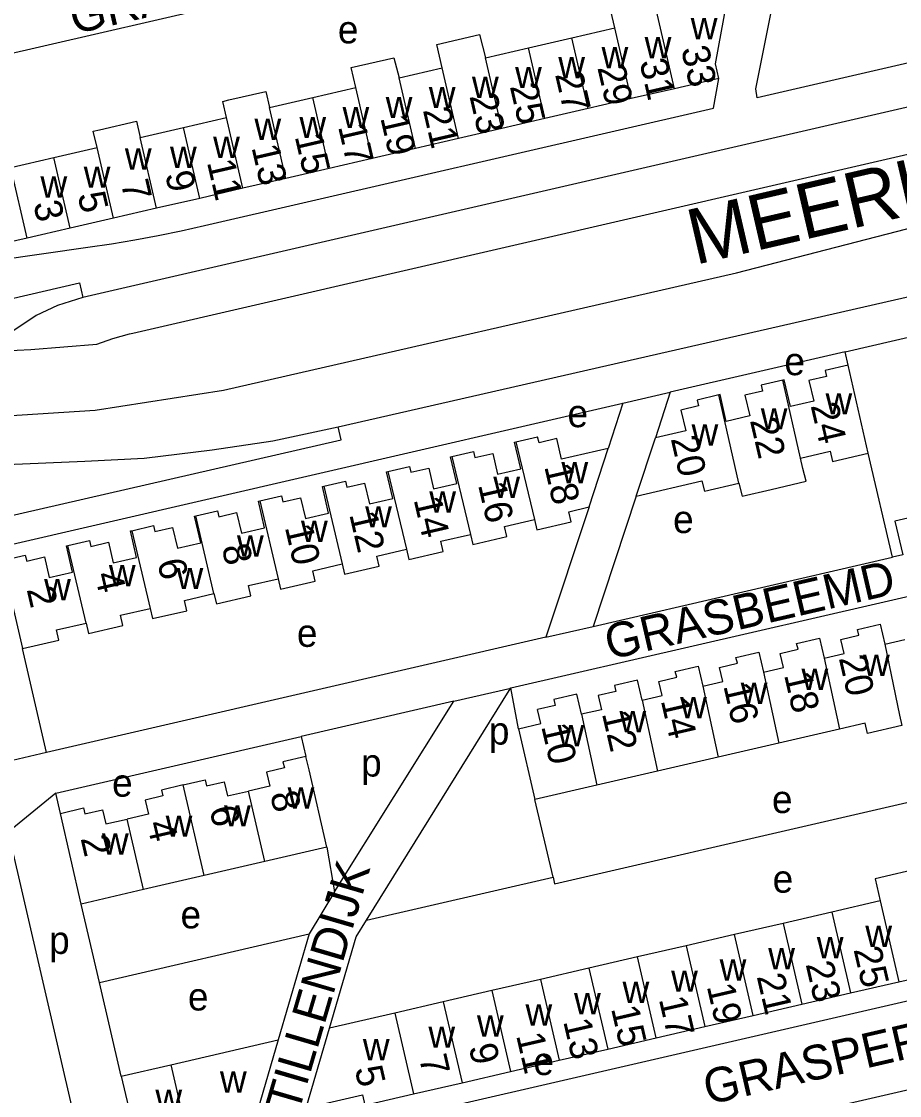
# Model space of a CAD drawing. Extents: x 155696 to 157795, y 382328 to 384028.
# Drawn here: x 156687.3 to 156814.2, y 382820.6 to 382975.8 of the extents above; entities that cross this region are included whole.
import ezdxf

# ---------------------------------------------------------------- set-up
doc = ezdxf.new("R2010")
doc.units = 0
for name, color, linetype in [('BLT_Basislijn', 7, 'Continuous'), ('BLT_Bebouwing', 7, 'Continuous'), ('BLT_Centroide', 7, 'Continuous'), ('BLT_Huisnummer', 7, 'Continuous'), ('BLT_Huisnummer_ tussenligend', 7, 'Continuous'), ('BLT_Onderverdeling_panden', 7, 'Continuous'), ('BLT_Straatnaam', 7, 'Continuous'), ('BLT_Straatnaam_hoofdweg', 7, 'Continuous')]:
    doc.layers.add(name, color=color, linetype=linetype)

msp = doc.modelspace()

# ---------------------------------------------------------------- linework, layer by layer
at = {"layer": 'BLT_Basislijn'}
for p, q in [((156775.25, 382991.84), (156668.54, 382967.19)), ((156713.77, 382946.33), (156787.32, 382963.31)), ((156681.72, 382941.04), (156696.95, 382943.2)), ((156774.25, 382920.68), (156781.08, 382922.26)), ((156763.13, 382886.81), (156769.96, 382888.39)), ((156737.19, 382845.92), (156758.07, 382879.49)), ((156749.8, 382877.57), (156758.07, 382879.48)), ((156690.95, 382870.14), (156686.05, 382869.01)), ((156698.62, 382836.93), (156728.93, 382843.96))]:
    msp.add_line(p, q, dxfattribs=at)
for points in [[(156968.02, 382998.69), (156832.11, 382967.3), (156696.2, 382935.91)], [(156841.69, 382975.88), (156793.67, 382964.78), (156793.48, 382966.1), (156798.86, 382993.08)], [(156698.21, 382929.18), (156700.55, 382930.03), (156702.94, 382930.69), (156703.41, 382930.8), (156832.52, 382960.62), (156944.08, 382986.39)], [(156685.17, 382918.82), (156697.98, 382919.63), (156716.52, 382922.55), (156790.69, 382939.51), (156849.95, 382954.84), (156952.66, 382978.67)], [(156787.32, 382963.31), (156788.11, 382967.6)], [(156733.08, 382917.23), (156832.93, 382940.04), (156920.54, 382960.27), (156923.15, 382960.88)], [(156696.95, 382943.2), (156700.34, 382943.71), (156703.71, 382944.28), (156707.08, 382944.9), (156710.43, 382945.59), (156713.77, 382946.33)], [(156670.57, 382932.24), (156695.7, 382938.05), (156696.2, 382935.91)], [(156696.2, 382935.91), (156692.53, 382934.77), (156689.46, 382933.32), (156686.09, 382931.07), (156682.72, 382928.14)], [(156806.36, 382928.1), (156824.89, 382932.38), (156830.62, 382907.53), (156813.57, 382903.6), (156814.7, 382898.72), (156813.22, 382898.38)], [(156682.72, 382928.14), (156688.69, 382928.4), (156698.21, 382929.18)], [(156806.36, 382928.1), (156781.08, 382922.26), (156778.95, 382915.64)], [(156806.81, 382926.17), (156806.36, 382928.1)], [(156684.09, 382899.86), (156774.25, 382920.68), (156772.14, 382914.09)], [(156657.82, 382901.48), (156658.2, 382901.02), (156658.61, 382900.62), (156659.13, 382900.26), (156659.69, 382899.99), (156660.26, 382899.83), (156660.87, 382899.73), (156661.52, 382899.75), (156662.09, 382899.85), (156669.14, 382901.45), (156671.59, 382901.16), (156733.52, 382915.34), (156733.08, 382917.23)], [(156679.53, 382911.57), (156696.47, 382912.27), (156705.06, 382912.73), (156714.89, 382913.9), (156723.67, 382915.23), (156733.08, 382917.23)], [(156813.22, 382898.38), (156809.71, 382913.43)], [(156776.18, 382907.22), (156769.96, 382888.39)], [(156769.36, 382905.65), (156763.13, 382886.81), (156690.95, 382870.14)], [(156758.07, 382879.49), (156837.1, 382897.74), (156837.74, 382894.78)], [(156769.96, 382888.39), (156813.22, 382898.38)], [(156690.95, 382870.14), (156687.5, 382885.18)], [(156759.16, 382873.6), (156758.07, 382879.49)], [(156749.8, 382877.57), (156727.76, 382872.48)], [(156732.55, 382849.99), (156749.8, 382877.57)], [(156692.3, 382864.29), (156727.76, 382872.48)], [(156727.76, 382872.48), (156728.43, 382869.56)], [(156764.15, 382852.15), (156764.38, 382851.17), (156843.63, 382869.48)], [(156692.3, 382864.29), (156685.39, 382858.66), (156697.34, 382806.95), (156697.62, 382806.01), (156698.04, 382805.06), (156698.45, 382804.46), (156699.06, 382803.73), (156699.75, 382803.17), (156700.66, 382802.62), (156701.5, 382802.31), (156702.53, 382802.08), (156703.57, 382802.05), (156704.6, 382802.2), (156706.55, 382802.6), (156705.13, 382808.75)], [(156692.97, 382861.36), (156692.3, 382864.29)], [(156764.15, 382852.15), (156761.52, 382863.37)], [(156731.46, 382856.46), (156732.55, 382849.99)], [(156737.19, 382845.92), (156764.15, 382852.15)], [(156732.55, 382849.99), (156728.93, 382843.96)], [(156698.62, 382836.93), (156695.97, 382848.25)], [(156849.35, 382845.14), (156850.03, 382842.22), (156727.01, 382813.81)], [(156731.84, 382830.32), (156735.71, 382843.53), (156737.19, 382845.92)], [(156728.93, 382843.96), (156724.43, 382828.61)], [(156701.76, 382823.37), (156698.62, 382836.93)], [(156782.34, 382813.76), (156852.78, 382830.03)]]:
    msp.add_lwpolyline(points, dxfattribs=at)
at = {"layer": 'BLT_Bebouwing'}
for p, q in [((156766.86, 382973.47), (156773.08, 382974.91)), ((156760.61, 382972.03), (156766.86, 382973.47)), ((156754.38, 382970.59), (156760.61, 382972.03)), ((156741.91, 382967.71), (156748.14, 382969.15)), ((156788.11, 382967.6), (156781.69, 382966.12)), ((156729.43, 382964.83), (156735.67, 382966.27)), ((156781.69, 382966.12), (156775.44, 382964.68)), ((156723.2, 382963.39), (156729.43, 382964.83)), ((156775.44, 382964.68), (156769.21, 382963.24)), ((156769.21, 382963.24), (156762.97, 382961.8)), ((156762.97, 382961.8), (156756.74, 382960.36)), ((156704.49, 382959.06), (156710.73, 382960.51)), ((156756.74, 382960.36), (156750.51, 382958.92)), ((156750.51, 382958.92), (156744.27, 382957.48)), ((156744.27, 382957.48), (156738.03, 382956.04)), ((156685.78, 382954.74), (156692.02, 382956.18)), ((156738.03, 382956.04), (156731.8, 382954.6)), ((156731.8, 382954.6), (156725.56, 382953.16)), ((156725.56, 382953.16), (156719.34, 382951.72)), ((156719.34, 382951.72), (156713.09, 382950.27)), ((156706.86, 382948.83), (156700.63, 382947.4)), ((156713.09, 382950.27), (156706.86, 382948.83)), ((156700.63, 382947.4), (156694.38, 382945.95)), ((156694.38, 382945.95), (156688.15, 382944.51)), ((156688.15, 382944.51), (156684.08, 382943.59)), ((156809.71, 382913.43), (156806.81, 382926.17)), ((156798.46, 382920.17), (156797.56, 382924.03)), ((156801.12, 382923.94), (156801.82, 382920.93)), ((156789.19, 382918.03), (156788.3, 382921.89)), ((156791.88, 382921.8), (156792.57, 382918.81)), ((156801.82, 382920.93), (156798.46, 382920.17)), ((156782.61, 382919.65), (156783.33, 382916.66)), ((156792.57, 382918.81), (156789.19, 382918.03)), ((156783.33, 382916.66), (156778.95, 382915.64)), ((156758.6, 382915.02), (156758.8, 382915.06)), ((156759.48, 382911.17), (156758.6, 382915.02)), ((156758.8, 382915.06), (156761.92, 382915.79)), ((156776.18, 382907.22), (156778.95, 382915.64)), ((156749.55, 382912.93), (156752.66, 382913.65)), ((156769.36, 382905.65), (156772.14, 382914.09)), ((156740.3, 382910.79), (156743.42, 382911.52)), ((156749.34, 382912.88), (156749.55, 382912.93)), ((156750.24, 382909.05), (156749.34, 382912.88)), ((156740.09, 382910.74), (156740.3, 382910.79)), ((156740.98, 382906.89), (156740.09, 382910.74)), ((156756.12, 382910.4), (156759.48, 382911.17)), ((156730.84, 382908.6), (156731.03, 382908.65)), ((156731.72, 382904.76), (156730.84, 382908.6)), ((156731.03, 382908.65), (156734.15, 382909.36)), ((156746.88, 382908.28), (156750.24, 382909.05)), ((156721.78, 382906.52), (156724.9, 382907.24)), ((156737.62, 382906.12), (156740.98, 382906.89)), ((156721.6, 382906.48), (156721.78, 382906.52)), ((156722.48, 382902.62), (156721.6, 382906.48)), ((156728.36, 382903.99), (156731.72, 382904.76)), ((156684.57, 382897.92), (156687.5, 382885.18)), ((156811.44, 382888.72), (156812.11, 382885.81)), ((156799.34, 382885.92), (156802.67, 382886.69)), ((156802.67, 382886.69), (156803.34, 382883.79)), ((156806.23, 382884.45), (156805.75, 382886.5)), ((156812.11, 382885.81), (156814.99, 382886.48)), ((156793.9, 382884.67), (156794.58, 382881.77)), ((156803.34, 382883.79), (156806.23, 382884.45)), ((156785.13, 382882.65), (156785.8, 382879.74)), ((156788.68, 382880.41), (156788.21, 382882.45)), ((156794.58, 382881.77), (156797.46, 382882.44)), ((156777.04, 382877.72), (156776.37, 382880.62)), ((156779.92, 382878.38), (156779.45, 382880.43)), ((156785.8, 382879.74), (156788.68, 382880.41)), ((156768.25, 382875.68), (156767.59, 382878.59)), ((156770.67, 382878.39), (156771.14, 382876.34)), ((156777.04, 382877.72), (156779.92, 382878.38)), ((156771.14, 382876.34), (156768.25, 382875.68)), ((156759.16, 382873.6), (156761.52, 382863.37)), ((156805.54, 382873.55), (156796.78, 382871.52)), ((156796.78, 382871.52), (156788.01, 382869.49)), ((156788.01, 382869.49), (156779.24, 382867.47)), ((156722.76, 382867.33), (156723.23, 382865.3)), ((156779.24, 382867.47), (156770.47, 382865.44)), ((156710.71, 382865.47), (156713.87, 382866.2)), ((156723.23, 382865.3), (156720.14, 382864.59)), ((156770.47, 382865.44), (156761.52, 382863.37)), ((156717.1, 382863.88), (156720.14, 382864.59)), ((156705.21, 382863.28), (156705.68, 382861.24)), ((156695.97, 382848.25), (156692.97, 382861.36)), ((156705.68, 382861.24), (156702.61, 382860.54)), ((156731.46, 382856.46), (156722.5, 382854.38)), ((156722.5, 382854.38), (156713.73, 382852.36)), ((156713.73, 382852.36), (156704.97, 382850.33)), ((156704.97, 382850.33), (156695.97, 382848.25)), ((156811.43, 382848.7), (156804.42, 382847.08)), ((156804.42, 382847.08), (156797.4, 382845.46)), ((156797.4, 382845.46), (156790.39, 382843.84)), ((156790.39, 382843.84), (156783.37, 382842.22)), ((156783.37, 382842.22), (156776.36, 382840.6)), ((156769.34, 382838.98), (156762.33, 382837.36)), ((156814.14, 382837.01), (156821.15, 382838.63)), ((156762.33, 382837.36), (156755.31, 382835.74)), ((156807.12, 382835.39), (156814.14, 382837.01)), ((156755.31, 382835.74), (156748.3, 382834.12)), ((156748.3, 382834.12), (156741.28, 382832.49)), ((156800.11, 382833.77), (156807.12, 382835.39)), ((156741.28, 382832.49), (156731.84, 382830.32)), ((156793.09, 382832.15), (156800.11, 382833.77)), ((156786.08, 382830.53), (156793.09, 382832.15)), ((156728.48, 382818.8), (156731.84, 382830.32)), ((156779.06, 382828.91), (156786.08, 382830.53)), ((156708.91, 382825.02), (156724.43, 382828.61)), ((156724.43, 382828.61), (156721.09, 382817.2)), ((156772.05, 382827.29), (156779.06, 382828.91)), ((156765.03, 382825.67), (156772.05, 382827.29)), ((156701.76, 382823.37), (156708.91, 382825.02)), ((156758.02, 382824.05), (156765.03, 382825.67)), ((156701.76, 382823.37), (156704.46, 382811.68)), ((156751, 382822.42), (156758.02, 382824.05)), ((156743.99, 382820.8), (156751, 382822.42))]:
    msp.add_line(p, q, dxfattribs=at)
for points in [[(156773.08, 382974.91), (156772.31, 382978.2), (156778.54, 382979.68), (156778.8, 382978.64)], [(156788.11, 382967.6), (156787.63, 382969.7), (156789.28, 382978.61)], [(156748.14, 382969.15), (156747.36, 382972.53), (156753.52, 382973.95), (156754.38, 382970.59)], [(156735.67, 382966.27), (156735, 382969.18), (156741.15, 382970.6), (156741.91, 382967.71)], [(156716.97, 382961.94), (156716.43, 382964.29), (156717.31, 382964.49)], [(156717.31, 382964.49), (156722.66, 382965.73), (156723.2, 382963.39)], [(156698.59, 382960.19), (156703.95, 382961.43), (156704.49, 382959.06)], [(156710.73, 382960.51), (156716.97, 382961.94)], [(156698.27, 382957.62), (156697.72, 382959.99), (156698.59, 382960.19)], [(156692.02, 382956.18), (156698.27, 382957.62)], [(156806.81, 382926.17), (156803.49, 382925.39), (156803.69, 382924.53), (156801.12, 382923.94)], [(156797.36, 382923.98), (156794.24, 382923.26), (156794.44, 382922.39), (156791.88, 382921.8)], [(156797.56, 382924.03), (156797.36, 382923.98)], [(156788.1, 382921.85), (156784.99, 382921.11), (156785.18, 382920.25), (156782.61, 382919.65)], [(156788.3, 382921.89), (156788.1, 382921.85)], [(156772.14, 382914.09), (156765.4, 382912.55), (156764.7, 382915.54), (156762.14, 382914.94), (156761.92, 382915.79)], [(156752.66, 382913.65), (156752.85, 382912.79), (156755.43, 382913.38), (156756.12, 382910.4)], [(156799.9, 382912.71), (156804.18, 382913.7), (156804.52, 382912.22), (156809.71, 382913.43)], [(156743.42, 382911.52), (156743.61, 382910.67), (156746.19, 382911.26), (156746.88, 382908.28)], [(156800.25, 382911.23), (156799.9, 382912.71)], [(156791, 382909.09), (156791.48, 382907.23), (156795.7, 382908.2), (156800.72, 382909.36), (156800.25, 382911.23)], [(156734.15, 382909.36), (156734.35, 382908.51), (156736.93, 382909.1), (156737.62, 382906.12)], [(156776.18, 382907.22), (156785.67, 382909.42), (156786.02, 382907.94), (156791, 382909.09)], [(156724.9, 382907.24), (156725.09, 382906.38), (156727.67, 382906.97), (156728.36, 382903.99)], [(156761.82, 382902.34), (156766.79, 382903.49), (156766.45, 382904.97), (156769.36, 382905.65)], [(156713.24, 382900.48), (156712.34, 382904.31), (156712.53, 382904.36)], [(156712.53, 382904.36), (156715.66, 382905.1), (156715.86, 382904.24), (156718.43, 382904.83), (156719.12, 382901.85), (156722.48, 382902.62)], [(156752.22, 382901.69), (156752.55, 382900.22), (156757.49, 382901.36), (156757.15, 382902.83), (156761.47, 382903.82)], [(156761.47, 382903.82), (156761.82, 382902.34)], [(156703.97, 382898.34), (156703.09, 382902.18), (156703.29, 382902.22)], [(156703.29, 382902.22), (156706.41, 382902.96), (156706.61, 382902.1), (156709.18, 382902.7), (156709.88, 382899.71), (156713.24, 382900.48)], [(156694.02, 382900.1), (156697.15, 382900.82)], [(156697.15, 382900.82), (156697.34, 382899.96), (156699.92, 382900.55), (156700.61, 382897.57), (156703.97, 382898.34)], [(156742.97, 382899.55), (156743.31, 382898.07), (156748.29, 382899.22), (156747.95, 382900.7), (156752.22, 382901.69)], [(156694.72, 382896.21), (156693.82, 382900.05), (156694.02, 382900.1)], [(156733.69, 382897.41), (156734.04, 382895.92), (156739.02, 382897.08), (156738.68, 382898.56), (156742.97, 382899.55)], [(156684.57, 382897.92), (156687.89, 382898.68), (156688.09, 382897.83), (156690.66, 382898.42), (156691.35, 382895.44), (156694.72, 382896.21)], [(156724.44, 382895.27), (156724.78, 382893.79), (156729.77, 382894.94), (156729.43, 382896.42), (156733.69, 382897.41)], [(156715.13, 382893.12), (156715.52, 382891.65), (156720.5, 382892.8), (156720.16, 382894.28), (156724.44, 382895.27)], [(156705.93, 382890.99), (156706.27, 382889.51), (156711.25, 382890.66), (156710.91, 382892.14), (156715.13, 382893.12)], [(156696.67, 382888.85), (156697.01, 382887.37), (156702, 382888.52), (156701.65, 382890.01), (156705.93, 382890.99)], [(156687.5, 382885.18), (156692.75, 382886.39), (156692.41, 382887.87), (156696.67, 382888.85)], [(156805.75, 382886.5), (156808.34, 382887.1), (156808.13, 382887.95), (156811.44, 382888.72)], [(156797.46, 382882.44), (156796.99, 382884.49), (156799.57, 382885.09), (156799.34, 382885.92)], [(156788.21, 382882.45), (156790.79, 382883.05), (156790.59, 382883.9), (156793.9, 382884.67)], [(156779.45, 382880.43), (156782.03, 382881.03), (156781.82, 382881.88), (156785.13, 382882.65)], [(156776.37, 382880.62), (156773.05, 382879.85), (156773.25, 382878.98), (156770.67, 382878.39)], [(156767.59, 382878.59), (156764.29, 382877.83), (156764.48, 382876.97), (156761.92, 382876.37)], [(156759.16, 382873.6), (156762.38, 382874.34), (156761.92, 382876.37)], [(156814.23, 382875.55), (156814.57, 382874.07), (156809.58, 382872.92), (156809.24, 382874.4), (156805.54, 382873.55)], [(156728.43, 382869.56), (156725.12, 382868.8), (156725.33, 382867.93), (156722.76, 382867.33)], [(156731.46, 382856.46), (156728.9, 382867.64), (156728.43, 382869.56)], [(156710.71, 382865.47), (156707.55, 382864.73), (156707.77, 382863.87), (156705.21, 382863.28)], [(156713.87, 382866.2), (156714.08, 382865.33), (156716.63, 382865.92), (156717.1, 382863.88)], [(156692.97, 382861.36), (156696.29, 382862.15), (156696.5, 382861.27), (156699.07, 382861.86), (156699.53, 382859.83), (156702.61, 382860.54)], [(156818.45, 382850.32), (156817.71, 382853.53), (156810.7, 382851.91), (156811.43, 382848.7)], [(156776.36, 382840.6), (156769.34, 382838.98)], [(156728.48, 382818.8), (156736.62, 382820.68), (156736.97, 382819.18), (156743.99, 382820.8)]]:
    msp.add_lwpolyline(points, dxfattribs=at)
at = {"layer": 'BLT_Onderverdeling_panden'}
for p, q in [((156781.69, 382966.12), (156778.8, 382978.64)), ((156775.44, 382964.68), (156773.08, 382974.91)), ((156769.21, 382963.24), (156766.86, 382973.47)), ((156756.74, 382960.36), (156754.38, 382970.59)), ((156762.97, 382961.8), (156760.61, 382972.03)), ((156750.51, 382958.92), (156748.14, 382969.15)), ((156744.27, 382957.48), (156741.91, 382967.71)), ((156738.03, 382956.04), (156735.67, 382966.27)), ((156731.8, 382954.6), (156729.43, 382964.83)), ((156725.56, 382953.16), (156723.2, 382963.39)), ((156719.34, 382951.72), (156716.97, 382961.94)), ((156713.09, 382950.27), (156710.73, 382960.51)), ((156706.86, 382948.83), (156704.49, 382959.06)), ((156700.63, 382947.4), (156698.27, 382957.62)), ((156694.38, 382945.95), (156692.02, 382956.18)), ((156688.15, 382944.51), (156685.78, 382954.74)), ((156799.9, 382912.71), (156797.36, 382923.98)), ((156791, 382909.09), (156788.1, 382921.85)), ((156758.8, 382915.06), (156761.47, 382903.82)), ((156749.55, 382912.93), (156752.22, 382901.69)), ((156740.3, 382910.79), (156742.97, 382899.55)), ((156731.03, 382908.65), (156733.69, 382897.41)), ((156721.78, 382906.52), (156724.44, 382895.27)), ((156715.13, 382893.12), (156712.53, 382904.36)), ((156703.29, 382902.22), (156705.93, 382890.99)), ((156696.67, 382888.85), (156694.02, 382900.1)), ((156812.11, 382885.81), (156814.23, 382875.55)), ((156803.34, 382883.79), (156805.54, 382873.55)), ((156794.58, 382881.77), (156796.78, 382871.52)), ((156785.8, 382879.74), (156788.01, 382869.49)), ((156777.04, 382877.72), (156779.24, 382867.47)), ((156768.25, 382875.68), (156770.47, 382865.44)), ((156713.73, 382852.36), (156710.71, 382865.47)), ((156722.5, 382854.38), (156720.14, 382864.59)), ((156704.97, 382850.33), (156702.61, 382860.54)), ((156811.43, 382848.7), (156814.14, 382837.01)), ((156804.42, 382847.08), (156807.12, 382835.39)), ((156797.4, 382845.46), (156800.11, 382833.77)), ((156793.09, 382832.15), (156790.39, 382843.84)), ((156783.37, 382842.22), (156786.08, 382830.53)), ((156779.06, 382828.91), (156776.36, 382840.6)), ((156769.34, 382838.98), (156772.05, 382827.29)), ((156762.33, 382837.36), (156765.03, 382825.67)), ((156755.31, 382835.74), (156758.02, 382824.05)), ((156748.3, 382834.12), (156751, 382822.42)), ((156741.28, 382832.49), (156743.99, 382820.8)), ((156708.91, 382825.02), (156711.61, 382813.33))]:
    msp.add_line(p, q, dxfattribs=at)

# ---------------------------------------------------------------- texts
at = {"layer": 'BLT_Centroide'}
for s, p in [('e', (156733.06, 382972.67)), ('w', (156784.05, 382973.25)), ('w', (156771.16, 382969.08)), ('w', (156777.39, 382970.5)), ('w', (156764.91, 382967.64)), ('w', (156758.67, 382966.2)), ('w', (156752.44, 382964.77)), ('w', (156746.2, 382963.31)), ('w', (156739.97, 382961.86)), ('w', (156733.73, 382960.42)), ('w', (156721, 382958.72)), ('w', (156727.5, 382958.98)), ('w', (156715.03, 382956.11)), ('w', (156702.28, 382954.41)), ('w', (156708.8, 382954.67)), ('w', (156690.08, 382950.36)), ('w', (156696.33, 382951.8)), ('e', (156797.59, 382924.7)), ('w', (156803.53, 382919.03)), ('e', (156766.24, 382917.18)), ('w', (156794.17, 382916.86)), ('w', (156784.17, 382914.53)), ('w', (156765.36, 382909.06)), ('w', (156755.52, 382906.97)), ('w', (156746.27, 382904.84)), ('w', (156737, 382902.69)), ('e', (156781.5, 382901.88)), ('w', (156727.73, 382900.58)), ('w', (156718.48, 382898.47)), ('w', (156699.97, 382894.19)), ('w', (156709.75, 382893.78)), ('w', (156690.61, 382892.16)), ('e', (156727.14, 382885.43)), ('w', (156808.95, 382881.23)), ('w', (156800.06, 382879.19)), ('w', (156791.28, 382877.16)), ('w', (156782.52, 382875.12)), ('w', (156773.75, 382873.09)), ('p', (156754.88, 382871.3)), ('w', (156764.81, 382871.05)), ('p', (156736.42, 382866.68)), ('e', (156700.43, 382863.77)), ('w', (156725.8, 382862.06)), ('e', (156795.79, 382861.4)), ('w', (156716.61, 382859.47)), ('w', (156708.17, 382857.97)), ('w', (156698.97, 382855.39)), ('e', (156795.89, 382849.89)), ('e', (156710.32, 382844.73)), ('w', (156809.28, 382842.03)), ('p', (156691.33, 382841.04)), ('w', (156802.27, 382840.42)), ('w', (156795.25, 382838.81)), ('w', (156788.23, 382837.19)), ('w', (156781.22, 382835.56)), ('w', (156774.2, 382833.94)), ('e', (156711.39, 382832.86)), ('w', (156767.19, 382832.31)), ('w', (156760.17, 382830.69)), ('w', (156753.16, 382829.09)), ('w', (156746.14, 382827.47)), ('w', (156736.67, 382825.66)), ('e', (156761.32, 382823.53)), ('w', (156716.02, 382820.97)), ('w', (156706.69, 382818.34))]:
    msp.add_text(s, height=4, dxfattribs=at).set_placement(p)
at = {"layer": 'BLT_Huisnummer'}
for s, rotation, p in [('33', 283.0076, (156782.63, 382971.88)), ('29', 283.0076, (156770.54, 382969.18)), ('25', 283.0076, (156757.89, 382966.47)), ('21', 283.0076, (156745.33, 382963.04)), ('17', 283.0076, (156733.07, 382960.65)), ('13', 283.0076, (156720.56, 382957.65)), ('9', 283.0076, (156708.07, 382953.79)), ('5', 283.0076, (156695.42, 382950.79)), ('24', 283.0068, (156801.36, 382920.32)), ('20', 283.0068, (156781.15, 382915.53)), ('18', 283.0068, (156762.87, 382911.51)), ('14', 283.0068, (156743.99, 382906.73)), ('10', 283.0068, (156725.38, 382902.74)), ('6', 283.0068, (156706.94, 382897.75)), ('2', 283.0068, (156688.07, 382893.74)), ('18', 283.0045, (156797.52, 382881.39)), ('14', 283.0045, (156779.71, 382877.68)), ('10', 283.0045, (156762.43, 382873.95)), ('8', 283.0045, (156723.25, 382864.16)), ('2', 283.0045, (156695.86, 382857.76)), ('23', 283.0079, (156800.64, 382839.56)), ('17', 283.0079, (156779.43, 382834.5)), ('13', 283.0079, (156765.61, 382831.3)), ('9', 283.0079, (156751.95, 382827.64)), ('5', 283.0079, (156735.47, 382824.44))]:
    msp.add_text(s, height=4, rotation=rotation, dxfattribs=at).set_placement(p)
at = {"layer": 'BLT_Huisnummer_ tussenligend'}
for s, rotation, p in [('31', 283.0076, (156776.62, 382970.02)), ('27', 283.0076, (156764.43, 382968.19)), ('23', 283.0076, (156752.06, 382965.05)), ('19', 283.0076, (156739.18, 382961.92)), ('15', 283.0076, (156726.81, 382959.22)), ('11', 283.0076, (156714.12, 382955.5)), ('7', 283.0076, (156701.67, 382952.51)), ('3', 283.0076, (156689.02, 382949.51)), ('22', 283.0068, (156792.59, 382918.18)), ('16', 283.0068, (156753.3, 382908.86)), ('12', 283.0068, (156734.69, 382904.59)), ('8', 283.0068, (156716.25, 382899.87)), ('4', 283.0068, (156697.9, 382895.88)), ('20', 283.0045, (156805.43, 382883.81)), ('16', 283.0045, (156788.75, 382879.8)), ('12', 283.0045, (156771.2, 382875.8)), ('6', 283.0045, (156714.47, 382862.04)), ('4', 283.0045, (156705.43, 382859.91)), ('25', 283.0079, (156807.56, 382841.69)), ('21', 283.0079, (156793.57, 382837.79)), ('19', 283.0079, (156786.35, 382836.36)), ('15', 283.0079, (156772.52, 382833.16)), ('11', 283.0079, (156758.8, 382829.26)), ('7', 283.0079, (156744.77, 382826.05))]:
    msp.add_text(s, height=4, rotation=rotation, dxfattribs=at).set_placement(p)
at = {"layer": 'BLT_Straatnaam'}
for s, rotation, p in [('GRASJONKER', 13.007, (156694.94, 382973.98)), ('GRASBEEMD', 13.0026, (156772.3, 382883.55)), ('STILLENDIJK', 73.6901, (156726.11, 382813.57)), ('GRASPERK', 13.006, (156786.55, 382819.2))]:
    msp.add_text(s, height=5, rotation=rotation, dxfattribs=at).set_placement(p)
at = {"layer": 'BLT_Straatnaam_hoofdweg'}
msp.add_text('MEERHOVENDREEF', height=8, rotation=13.0058, dxfattribs=at).set_placement((156784.68, 382940.63))

doc.saveas('drawing.dxf')
